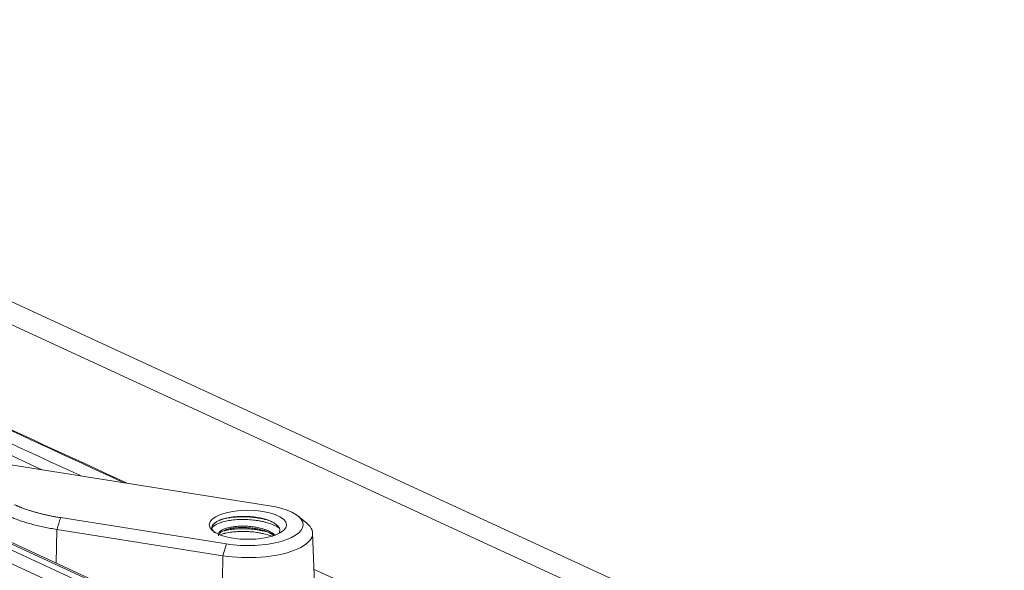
# Model space of a CAD drawing. Header units: millimetres. Extents: x 990 to 1809, y 0 to 562.
# Tile 533 of 550: x 1706 to 1759, y 191 to 221. Entities that reach past the tile are written whole.
import ezdxf

# ---------------------------------------------------------------- set-up
doc = ezdxf.new("R2010")
doc.units = ezdxf.units.MM
doc.layers.add('1', color=7, linetype='Continuous', true_color=0xffffff)

msp = doc.modelspace()

# ---------------------------------------------------------------- linework, layer by layer
at = {"layer": '1', "color": 7, "linetype": 'Continuous', "lineweight": 18}
for p, q in [((1759.362, 180.933), (1632.487, 239.46)), ((1757.811, 180.411), (1630.936, 238.937)), ((1711.297, 189.942), (1643.914, 221.025)), ((1711.506, 189.932), (1644.123, 221.015)), ((1643.535, 220.872), (1710.821, 189.833)), ((1710.434, 189.276), (1643.148, 220.314)), ((1719.425, 194.74), (1701.065, 197.646)), ((1708.08, 194.092), (1717.094, 192.665)), ((1721.453, 193.793), (1720.983, 194.175)), ((1707.879, 193.449), (1707.837, 191.625)), ((1716.893, 192.023), (1707.879, 193.449)), ((1721.911, 189.713), (1721.777, 193.258)), ((1717.094, 192.665), (1716.893, 192.023)), ((1716.875, 190.72), (1716.893, 192.023))]:
    msp.add_line(p, q, dxfattribs=at)
msp.add_ellipse((1718.26, 193.703), major_axis=(2.1, 0), ratio=0.375419, dxfattribs=at)
for centre, major_axis, start_param, end_param in [((1718.26, 193.703), (-3, 0), 1.171816, 4.313409), ((1718.26, 193.239), (3.517, 0), 4.313409, 6.715991)]:
    msp.add_ellipse(centre, major_axis=major_axis, ratio=0.375419, start_param=start_param, end_param=end_param, dxfattribs=at)
for points, degree in [([(1691.202, 204.661), (1697.191, 201.898), (1703.18, 199.136), (1709.169, 196.373)], 3), ([(1690.7, 204.244), (1696.153, 201.728), (1701.606, 199.213), (1707.058, 196.698)], 3), ([(1711.525, 195.991), (1705.528, 198.757), (1699.531, 201.523), (1693.535, 204.29)], 3), ([(1711.657, 195.984), (1705.709, 198.724), (1699.764, 201.46), (1693.81, 204.206)], 3), ([(1705.572, 194.797), (1706.071, 194.567), (1707.35, 194.207), (1708.08, 194.092)], 2), ([(1708.08, 194.092), (1707.879, 193.449)], 1), ([(1716.736, 193.309), (1716.727, 193.305), (1716.718, 193.302)], 2)]:
    msp.add_open_spline(points, degree=degree, dxfattribs=at)
for points, knots in [([(1707.879, 193.449), (1707.763, 193.469), (1707.531, 193.507), (1707.195, 193.574), (1706.867, 193.646), (1706.552, 193.726), (1706.248, 193.811), (1705.956, 193.903), (1705.679, 194), (1705.415, 194.103), (1705.252, 194.175), (1705.171, 194.212)], [0, 0, 0, 0, 0.111113, 0.222224, 0.333335, 0.444445, 0.555555, 0.666665, 0.777776, 0.888887, 1, 1, 1, 1]), ([(1719.952, 193.234), (1719.955, 193.241), (1719.959, 193.248), (1719.982, 193.297), (1719.993, 193.341), (1719.994, 193.396), (1719.994, 193.407), (1719.992, 193.429), (1719.99, 193.44), (1719.984, 193.473), (1719.977, 193.495), (1719.949, 193.559), (1719.922, 193.602), (1719.875, 193.653), (1719.865, 193.664), (1719.844, 193.684), (1719.833, 193.694), (1719.799, 193.724), (1719.774, 193.744), (1719.693, 193.801), (1719.631, 193.837), (1719.543, 193.88), (1719.525, 193.888), (1719.488, 193.905), (1719.469, 193.913), (1719.412, 193.936), (1719.372, 193.952), (1719.248, 193.995), (1719.16, 194.021), (1719.042, 194.05), (1719.019, 194.055), (1718.971, 194.066), (1718.898, 194.081), (1718.775, 194.104), (1718.673, 194.119), (1718.596, 194.129), (1718.57, 194.132), (1718.517, 194.138), (1718.491, 194.14), (1718.359, 194.153), (1718.253, 194.159), (1718.094, 194.163), (1718.041, 194.164), (1717.962, 194.163), (1717.936, 194.163), (1717.883, 194.162), (1717.856, 194.161), (1717.725, 194.156), (1717.624, 194.148), (1717.476, 194.133), (1717.427, 194.127), (1717.355, 194.116), (1717.331, 194.113), (1717.284, 194.105), (1717.261, 194.101), (1717.146, 194.08), (1717.06, 194.061), (1716.939, 194.028), (1716.9, 194.016), (1716.844, 193.997), (1716.826, 193.991), (1716.789, 193.978), (1716.772, 193.971), (1716.686, 193.938), (1716.625, 193.909), (1716.544, 193.863), (1716.519, 193.847), (1716.485, 193.823), (1716.474, 193.815), (1716.452, 193.798), (1716.442, 193.79), (1716.395, 193.747), (1716.365, 193.713), (1716.333, 193.66), (1716.324, 193.642), (1716.315, 193.615), (1716.312, 193.606), (1716.308, 193.588), (1716.306, 193.578), (1716.301, 193.533), (1716.306, 193.497), (1716.326, 193.443), (1716.334, 193.425), (1716.35, 193.398), (1716.356, 193.39), (1716.369, 193.372), (1716.376, 193.363), (1716.402, 193.334), (1716.422, 193.314), (1716.445, 193.294)], [0, 0, 0, 0, 0.007014, 0.007014, 0.053012, 0.053012, 0.064511, 0.064511, 0.07601, 0.07601, 0.099009, 0.099009, 0.145006, 0.145006, 0.156505, 0.156505, 0.168004, 0.168004, 0.191003, 0.191003, 0.237, 0.237, 0.248499, 0.248499, 0.259999, 0.259999, 0.282997, 0.282997, 0.328994, 0.328994, 0.340493, 0.340493, 0.351993, 0.374991, 0.39799, 0.39799, 0.409489, 0.409489, 0.420988, 0.420988, 0.466986, 0.466986, 0.489984, 0.489984, 0.501483, 0.501483, 0.512983, 0.512983, 0.55898, 0.55898, 0.581978, 0.581978, 0.593478, 0.593478, 0.604977, 0.604977, 0.650974, 0.650974, 0.673972, 0.673972, 0.685472, 0.685472, 0.696971, 0.696971, 0.742968, 0.742968, 0.765967, 0.765967, 0.777466, 0.777466, 0.788965, 0.788965, 0.834962, 0.834962, 0.857961, 0.857961, 0.86946, 0.86946, 0.880959, 0.880959, 0.926957, 0.926957, 0.949955, 0.949955, 0.961454, 0.961454, 0.972954, 0.972954, 1, 1, 1, 1]), ([(1719.978, 193.512), (1719.949, 193.533), (1719.917, 193.554), (1719.864, 193.587), (1719.843, 193.598), (1719.802, 193.621), (1719.78, 193.633), (1719.714, 193.666), (1719.667, 193.687), (1719.521, 193.748), (1719.416, 193.785), (1719.273, 193.827), (1719.244, 193.835), (1719.185, 193.85), (1719.155, 193.857), (1719.066, 193.879), (1718.943, 193.905), (1718.817, 193.926), (1718.72, 193.941), (1718.687, 193.945), (1718.622, 193.954), (1718.589, 193.958), (1718.424, 193.975), (1718.292, 193.985), (1718.126, 193.99), (1718.093, 193.991), (1718.026, 193.992), (1717.993, 193.992), (1717.894, 193.991), (1717.828, 193.99), (1717.636, 193.982), (1717.511, 193.971), (1717.361, 193.953), (1717.331, 193.949), (1717.272, 193.94), (1717.243, 193.936), (1717.158, 193.921), (1717.104, 193.911), (1716.998, 193.887), (1716.948, 193.875), (1716.874, 193.855), (1716.851, 193.848), (1716.804, 193.833), (1716.781, 193.826), (1716.671, 193.787), (1716.594, 193.753), (1716.494, 193.699), (1716.464, 193.68), (1716.429, 193.656), (1716.423, 193.651), (1716.41, 193.641), (1716.391, 193.626), (1716.374, 193.611), (1716.345, 193.584), (1716.329, 193.566), (1716.316, 193.548)], [0, 0, 0, 0, 0.036725, 0.036725, 0.057783, 0.057783, 0.078841, 0.078841, 0.120957, 0.120957, 0.205189, 0.205189, 0.226247, 0.226247, 0.247305, 0.247305, 0.28942, 0.331536, 0.331536, 0.352594, 0.352594, 0.373652, 0.373652, 0.457884, 0.457884, 0.478942, 0.478942, 0.5, 0.5, 0.542116, 0.542116, 0.626348, 0.626348, 0.647406, 0.647406, 0.668464, 0.668464, 0.710579, 0.710579, 0.752695, 0.752695, 0.773753, 0.773753, 0.794811, 0.794811, 0.879043, 0.879043, 0.921159, 0.921159, 0.931688, 0.931688, 0.942217, 0.963275, 0.963275, 1, 1, 1, 1]), ([(1716.709, 193.947), (1716.722, 193.952), (1716.736, 193.957), (1716.836, 193.992), (1716.929, 194.019), (1717.082, 194.054), (1717.134, 194.064), (1717.217, 194.079), (1717.245, 194.083), (1717.301, 194.092), (1717.33, 194.096), (1717.474, 194.115), (1717.594, 194.126), (1717.75, 194.134), (1717.781, 194.136), (1717.844, 194.138), (1717.876, 194.138), (1717.972, 194.14), (1718.036, 194.139), (1718.229, 194.135), (1718.358, 194.128), (1718.519, 194.113), (1718.551, 194.109), (1718.616, 194.102), (1718.647, 194.098), (1718.742, 194.085), (1718.867, 194.066), (1718.988, 194.043), (1719.077, 194.024), (1719.121, 194.013), (1719.164, 194.003), (1719.193, 193.995), (1719.208, 193.992), (1719.336, 193.958), (1719.442, 193.924), (1719.545, 193.885), (1719.549, 193.883), (1719.553, 193.882)], [0, 0, 0, 0, 0.01999, 0.01999, 0.141882, 0.141882, 0.202828, 0.202828, 0.233301, 0.233301, 0.263774, 0.263774, 0.385666, 0.385666, 0.416139, 0.416139, 0.446612, 0.446612, 0.507557, 0.507557, 0.629449, 0.629449, 0.659922, 0.659922, 0.690395, 0.690395, 0.751341, 0.812287, 0.812287, 0.84276, 0.857996, 0.857996, 0.873233, 0.873233, 0.995125, 0.995125, 1, 1, 1, 1]), ([(1716.66, 193.183), (1716.66, 193.187), (1716.66, 193.191), (1716.662, 193.21), (1716.665, 193.226), (1716.678, 193.258), (1716.687, 193.274), (1716.72, 193.321), (1716.752, 193.351), (1716.803, 193.387), (1716.814, 193.394), (1716.837, 193.408), (1716.849, 193.415), (1716.887, 193.435), (1716.914, 193.448), (1717.001, 193.486), (1717.067, 193.509), (1717.179, 193.54), (1717.217, 193.549), (1717.297, 193.567), (1717.38, 193.583), (1717.468, 193.596), (1717.537, 193.604), (1717.56, 193.607), (1717.607, 193.612), (1717.631, 193.614), (1717.75, 193.624), (1717.848, 193.628), (1717.999, 193.63), (1718.05, 193.629), (1718.127, 193.627), (1718.153, 193.626), (1718.205, 193.624), (1718.23, 193.622), (1718.359, 193.614), (1718.461, 193.604), (1718.587, 193.587), (1718.612, 193.583), (1718.663, 193.575), (1718.688, 193.571), (1718.762, 193.558), (1718.811, 193.548), (1718.953, 193.516), (1719.044, 193.492), (1719.153, 193.457), (1719.174, 193.45), (1719.216, 193.435), (1719.237, 193.428), (1719.297, 193.405), (1719.374, 193.373), (1719.444, 193.338), (1719.494, 193.311), (1719.51, 193.302), (1719.542, 193.283), (1719.557, 193.274), (1719.631, 193.226), (1719.681, 193.186), (1719.723, 193.143), (1719.724, 193.143), (1719.724, 193.142)], [0, 0, 0, 0, 0.008772, 0.008772, 0.044143, 0.044143, 0.079514, 0.079514, 0.150255, 0.150255, 0.16794, 0.16794, 0.185626, 0.185626, 0.220996, 0.220996, 0.291738, 0.291738, 0.327108, 0.327108, 0.362479, 0.39785, 0.39785, 0.415535, 0.415535, 0.43322, 0.43322, 0.503962, 0.503962, 0.539332, 0.539332, 0.557018, 0.557018, 0.574703, 0.574703, 0.645445, 0.645445, 0.66313, 0.66313, 0.680815, 0.680815, 0.716186, 0.716186, 0.786927, 0.786927, 0.804613, 0.804613, 0.822298, 0.822298, 0.857669, 0.893039, 0.893039, 0.910725, 0.910725, 0.92841, 0.92841, 0.999151, 0.999151, 1, 1, 1, 1]), ([(1719.669, 193.12), (1719.636, 193.148), (1719.599, 193.175), (1719.544, 193.209), (1719.53, 193.217), (1719.502, 193.234), (1719.487, 193.242), (1719.442, 193.266), (1719.411, 193.282), (1719.313, 193.326), (1719.242, 193.354), (1719.148, 193.386), (1719.128, 193.392), (1719.089, 193.404), (1719.069, 193.41), (1719.009, 193.427), (1718.969, 193.438), (1718.844, 193.468), (1718.758, 193.486), (1718.625, 193.508), (1718.58, 193.515), (1718.489, 193.527), (1718.444, 193.532), (1718.308, 193.545), (1718.216, 193.551), (1718.102, 193.555), (1718.079, 193.555), (1718.033, 193.556), (1717.965, 193.557), (1717.898, 193.556), (1717.765, 193.551), (1717.679, 193.546), (1717.575, 193.535), (1717.554, 193.533), (1717.513, 193.528), (1717.452, 193.52), (1717.394, 193.511), (1717.281, 193.491), (1717.21, 193.475), (1717.128, 193.452), (1717.111, 193.448), (1717.08, 193.438), (1717.034, 193.423), (1716.991, 193.407), (1716.911, 193.375), (1716.864, 193.351), (1716.813, 193.32), (1716.803, 193.313), (1716.785, 193.301), (1716.759, 193.281), (1716.737, 193.261), (1716.698, 193.221), (1716.68, 193.193), (1716.667, 193.157), (1716.665, 193.15), (1716.662, 193.136), (1716.66, 193.125), (1716.66, 193.113), (1716.66, 193.109)], [0, 0, 0, 0, 0.049585, 0.049585, 0.06581, 0.06581, 0.082035, 0.082035, 0.114486, 0.114486, 0.179387, 0.179387, 0.195613, 0.195613, 0.211838, 0.211838, 0.244289, 0.244289, 0.30919, 0.30919, 0.341641, 0.341641, 0.374091, 0.374091, 0.438993, 0.438993, 0.455218, 0.455218, 0.471443, 0.503894, 0.503894, 0.568795, 0.568795, 0.585021, 0.585021, 0.601246, 0.633697, 0.633697, 0.698598, 0.698598, 0.714823, 0.714823, 0.731049, 0.763499, 0.763499, 0.828401, 0.828401, 0.844626, 0.844626, 0.860851, 0.893302, 0.893302, 0.958203, 0.958203, 0.974429, 0.974429, 0.990654, 1, 1, 1, 1]), ([(1719.597, 193.068), (1719.58, 193.075), (1719.562, 193.082), (1719.518, 193.099), (1719.491, 193.108), (1719.358, 193.155), (1719.245, 193.187), (1719.066, 193.23), (1719.004, 193.243), (1718.91, 193.261), (1718.878, 193.267), (1718.814, 193.278), (1718.782, 193.283), (1718.621, 193.307), (1718.49, 193.321), (1718.324, 193.332), (1718.291, 193.334), (1718.224, 193.338), (1718.19, 193.339), (1718.09, 193.342), (1717.958, 193.344), (1717.828, 193.341), (1717.732, 193.337), (1717.7, 193.335), (1717.636, 193.331), (1717.605, 193.329), (1717.51, 193.321), (1717.387, 193.309), (1717.213, 193.283), (1717.09, 193.259), (1717.024, 193.244), (1716.998, 193.238), (1716.985, 193.235), (1716.946, 193.225), (1716.921, 193.219), (1716.854, 193.2), (1716.813, 193.188), (1716.774, 193.174)], [0, 0, 0, 0, 0.022623, 0.022623, 0.054397, 0.054397, 0.181495, 0.181495, 0.245043, 0.245043, 0.276817, 0.276817, 0.308592, 0.308592, 0.435689, 0.435689, 0.467463, 0.467463, 0.499237, 0.499237, 0.562786, 0.626334, 0.626334, 0.658109, 0.658109, 0.689883, 0.689883, 0.753432, 0.81698, 0.880529, 0.896416, 0.896416, 0.912303, 0.912303, 0.944077, 0.944077, 1, 1, 1, 1]), ([(1716.972, 193.379), (1716.976, 193.38), (1716.98, 193.381), (1717.008, 193.388), (1717.034, 193.394), (1717.111, 193.411), (1717.218, 193.431), (1717.331, 193.448), (1717.418, 193.459), (1717.448, 193.462), (1717.508, 193.468), (1717.538, 193.471), (1717.69, 193.484), (1717.815, 193.489), (1718.006, 193.491), (1718.07, 193.49), (1718.151, 193.488), (1718.168, 193.487), (1718.2, 193.486), (1718.249, 193.484), (1718.297, 193.482), (1718.459, 193.471), (1718.586, 193.458), (1718.744, 193.436), (1718.775, 193.431), (1718.838, 193.421), (1718.869, 193.416), (1718.961, 193.399), (1719.021, 193.387), (1719.177, 193.352), (1719.271, 193.327), (1719.36, 193.299)], [0, 0, 0, 0, 0.005744, 0.005744, 0.043531, 0.043531, 0.119105, 0.19468, 0.19468, 0.232467, 0.232467, 0.270254, 0.270254, 0.421403, 0.421403, 0.496977, 0.496977, 0.515871, 0.515871, 0.534764, 0.572552, 0.572552, 0.7237, 0.7237, 0.761487, 0.761487, 0.799275, 0.799275, 0.874849, 0.874849, 1, 1, 1, 1]), ([(1745.279, 180.369), (1745.124, 180.461), (1744.524, 180.81), (1743.427, 181.368), (1741.915, 182.081), (1740.115, 182.866), (1738.025, 183.804), (1731.85, 186.669), (1726.428, 189.175), (1721.832, 191.295)], [0, 0, 0, 0, 0.019174, 0.074672, 0.136718, 0.209442, 0.304112, 0.409611, 1, 1, 1, 1])]:
    msp.add_open_spline(points, degree=3, knots=knots, dxfattribs=at)

doc.saveas('drawing.dxf')
